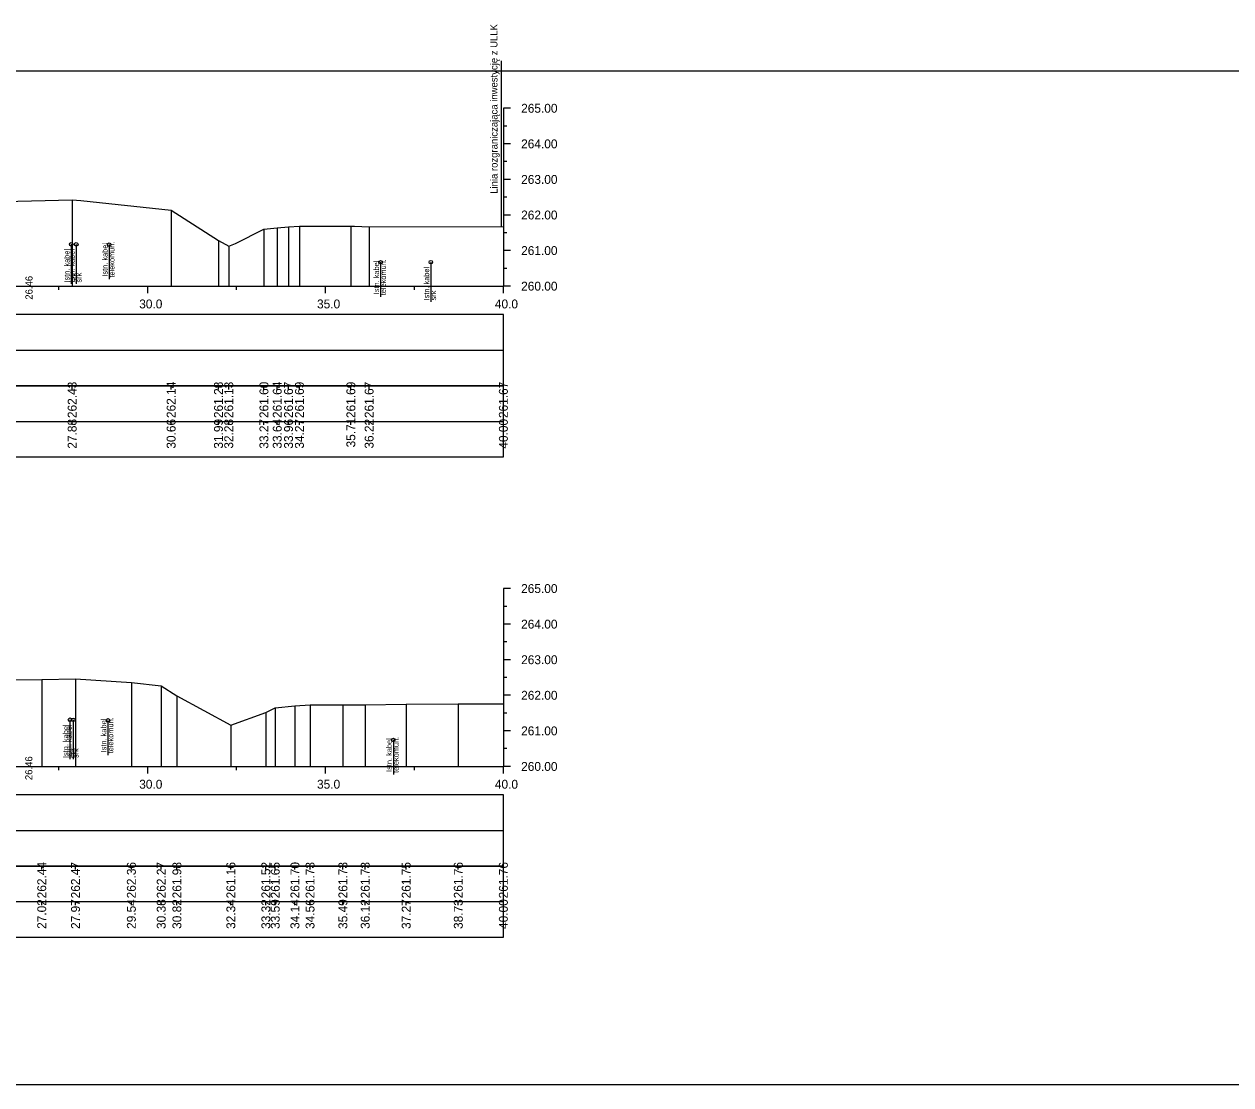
# Model space of a CAD drawing. Extents: x 6516023 to 6560129, y 5513077 to 5529206.
# Drawn here: x 6519246.99 to 6519280.92, y 5514518.16 to 5514547.97 of the extents above; entities that cross this region are included whole.
import ezdxf

# ---------------------------------------------------------------- set-up
doc = ezdxf.new("R2010")
doc.units = 0
for name, color, linetype in [('TOR_PRZEK_P-kable', 7, 'Continuous'), ('TOR_PRZEK_P-tabelka istniejace', 7, 'Continuous'), ('TOR_PRZEK_P-tabelka projektowane', 7, 'Continuous'), ('TOR_PRZEK_P-teren istniejacy', 7, 'Continuous'), ('TOR_PRZEK_P-tory istniejace', 7, 'Continuous'), ('TOR_PRZEK_P-uklad odniesienia', 7, 'Continuous'), ('TOR_PS_T-granica PKP-projektowana', 7, 'Continuous'), ('TOR_RAMKI-ramka+tabelka 1', 7, 'Continuous')]:
    doc.layers.add(name, color=color, linetype=linetype)

msp = doc.modelspace()

# ---------------------------------------------------------------- linework, layer by layer
at = {"layer": 'TOR_PRZEK_P-kable'}
for p, q in [((6519248.311, 5514541.783), (6519248.311, 5514540.673)), ((6519248.453, 5514541.781), (6519248.453, 5514540.672)), ((6519249.379, 5514541.773), (6519249.379, 5514540.799)), ((6519257.013, 5514541.277), (6519257.013, 5514540.303)), ((6519258.423, 5514541.279), (6519258.423, 5514540.169)), ((6519248.276, 5514528.418), (6519248.276, 5514527.308)), ((6519248.368, 5514528.417), (6519248.368, 5514527.307)), ((6519249.345, 5514528.401), (6519249.345, 5514527.427)), ((6519257.37, 5514527.851), (6519257.37, 5514526.877))]:
    msp.add_line(p, q, dxfattribs=at)
for centre in [(6519248.311, 5514541.783), (6519248.453, 5514541.781), (6519249.379, 5514541.773), (6519257.013, 5514541.277), (6519258.423, 5514541.279), (6519248.276, 5514528.418), (6519248.368, 5514528.417), (6519249.345, 5514528.401), (6519257.37, 5514527.851)]:
    msp.add_circle(centre, 0.05, dxfattribs=at)
at = {"layer": 'TOR_PRZEK_P-tabelka istniejace'}
for p, q in [((6519248.338, 5514537.706), (6519248.338, 5514537.806)), ((6519251.121, 5514537.706), (6519251.121, 5514537.806)), ((6519252.452, 5514537.706), (6519252.452, 5514537.806)), ((6519252.741, 5514537.706), (6519252.741, 5514537.806)), ((6519253.731, 5514537.706), (6519253.731, 5514537.806)), ((6519254.105, 5514537.706), (6519254.105, 5514537.806)), ((6519254.422, 5514537.706), (6519254.422, 5514537.806)), ((6519254.729, 5514537.706), (6519254.729, 5514537.806)), ((6519256.175, 5514537.706), (6519256.175, 5514537.806)), ((6519256.688, 5514537.706), (6519256.688, 5514537.806)), ((6519260.463, 5514537.706), (6519260.463, 5514537.806)), ((6519176.663, 5514536.806), (6519260.463, 5514536.806)), ((6519248.338, 5514536.706), (6519248.338, 5514536.806)), ((6519251.121, 5514536.706), (6519251.121, 5514536.806)), ((6519252.452, 5514536.706), (6519252.452, 5514536.806)), ((6519252.741, 5514536.706), (6519252.741, 5514536.806)), ((6519253.731, 5514536.706), (6519253.731, 5514536.806)), ((6519254.105, 5514536.706), (6519254.105, 5514536.806)), ((6519254.422, 5514536.706), (6519254.422, 5514536.806)), ((6519254.729, 5514536.706), (6519254.729, 5514536.806)), ((6519256.175, 5514536.706), (6519256.175, 5514536.806)), ((6519256.688, 5514536.706), (6519256.688, 5514536.806)), ((6519260.463, 5514536.706), (6519260.463, 5514536.806)), ((6519247.483, 5514524.206), (6519247.483, 5514524.306)), ((6519248.433, 5514524.206), (6519248.433, 5514524.306)), ((6519250.003, 5514524.206), (6519250.003, 5514524.306)), ((6519250.843, 5514524.206), (6519250.843, 5514524.306)), ((6519251.284, 5514524.206), (6519251.284, 5514524.306)), ((6519252.801, 5514524.206), (6519252.801, 5514524.306)), ((6519253.785, 5514524.206), (6519253.785, 5514524.306)), ((6519254.049, 5514524.206), (6519254.049, 5514524.306)), ((6519254.603, 5514524.206), (6519254.603, 5514524.306)), ((6519255.027, 5514524.206), (6519255.027, 5514524.306)), ((6519255.952, 5514524.206), (6519255.952, 5514524.306)), ((6519256.579, 5514524.206), (6519256.579, 5514524.306)), ((6519257.73, 5514524.206), (6519257.73, 5514524.306)), ((6519259.196, 5514524.206), (6519259.196, 5514524.306)), ((6519260.463, 5514524.206), (6519260.463, 5514524.306)), ((6519176.663, 5514523.306), (6519260.463, 5514523.306)), ((6519247.483, 5514523.206), (6519247.483, 5514523.306)), ((6519248.433, 5514523.206), (6519248.433, 5514523.306)), ((6519250.003, 5514523.206), (6519250.003, 5514523.306)), ((6519250.843, 5514523.206), (6519250.843, 5514523.306)), ((6519251.284, 5514523.206), (6519251.284, 5514523.306)), ((6519252.801, 5514523.206), (6519252.801, 5514523.306)), ((6519253.785, 5514523.206), (6519253.785, 5514523.306)), ((6519254.049, 5514523.206), (6519254.049, 5514523.306)), ((6519254.603, 5514523.206), (6519254.603, 5514523.306)), ((6519255.027, 5514523.206), (6519255.027, 5514523.306)), ((6519255.952, 5514523.206), (6519255.952, 5514523.306)), ((6519256.579, 5514523.206), (6519256.579, 5514523.306)), ((6519257.73, 5514523.206), (6519257.73, 5514523.306)), ((6519259.196, 5514523.206), (6519259.196, 5514523.306)), ((6519260.463, 5514523.206), (6519260.463, 5514523.306))]:
    msp.add_line(p, q, dxfattribs=at)
for points in [[(6519248.338, 5514543.034), (6519248.338, 5514540.806), (6519248.338, 5514540.676), (6519248.338, 5514540.606)], [(6519251.121, 5514542.745), (6519251.121, 5514540.806), (6519251.121, 5514540.676), (6519251.121, 5514540.606)], [(6519253.731, 5514542.211), (6519253.731, 5514540.806), (6519253.731, 5514540.676), (6519253.731, 5514540.606)], [(6519254.105, 5514542.246), (6519254.105, 5514540.806), (6519254.105, 5514540.676), (6519254.105, 5514540.606)], [(6519254.422, 5514542.274), (6519254.422, 5514540.806), (6519254.422, 5514540.676), (6519254.422, 5514540.606)], [(6519254.729, 5514542.291), (6519254.729, 5514540.806), (6519254.729, 5514540.676), (6519254.729, 5514540.606)], [(6519256.175, 5514542.292), (6519256.175, 5514540.806), (6519256.175, 5514540.676), (6519256.175, 5514540.606)], [(6519256.688, 5514542.277), (6519256.688, 5514540.806), (6519256.688, 5514540.676), (6519256.688, 5514540.606)], [(6519260.463, 5514542.281), (6519260.463, 5514540.806), (6519260.463, 5514540.676), (6519260.463, 5514540.606)], [(6519252.452, 5514541.889), (6519252.452, 5514540.806), (6519252.452, 5514540.676), (6519252.452, 5514540.606)], [(6519252.741, 5514541.732), (6519252.741, 5514540.806), (6519252.741, 5514540.676), (6519252.741, 5514540.606)], [(6519247.483, 5514529.551), (6519247.483, 5514527.306), (6519247.483, 5514527.176), (6519247.483, 5514527.106)], [(6519248.433, 5514529.573), (6519248.433, 5514527.306), (6519248.433, 5514527.176), (6519248.433, 5514527.106)], [(6519250.003, 5514529.462), (6519250.003, 5514527.306), (6519250.003, 5514527.176), (6519250.003, 5514527.106)], [(6519250.843, 5514529.372), (6519250.843, 5514527.306), (6519250.843, 5514527.176), (6519250.843, 5514527.106)], [(6519251.284, 5514529.089), (6519251.284, 5514527.306), (6519251.284, 5514527.176), (6519251.284, 5514527.106)], [(6519255.027, 5514528.841), (6519255.027, 5514527.306), (6519255.027, 5514527.176), (6519255.027, 5514527.106)], [(6519255.952, 5514528.841), (6519255.952, 5514527.306), (6519255.952, 5514527.176), (6519255.952, 5514527.106)], [(6519256.579, 5514528.841), (6519256.579, 5514527.306), (6519256.579, 5514527.176), (6519256.579, 5514527.106)], [(6519257.73, 5514528.855), (6519257.73, 5514527.306), (6519257.73, 5514527.176), (6519257.73, 5514527.106)], [(6519259.196, 5514528.865), (6519259.196, 5514527.306), (6519259.196, 5514527.176), (6519259.196, 5514527.106)], [(6519260.463, 5514528.865), (6519260.463, 5514527.306), (6519260.463, 5514527.176), (6519260.463, 5514527.106)], [(6519253.785, 5514528.624), (6519253.785, 5514527.306), (6519253.785, 5514527.176), (6519253.785, 5514527.106)], [(6519254.049, 5514528.758), (6519254.049, 5514527.306), (6519254.049, 5514527.176), (6519254.049, 5514527.106)], [(6519254.603, 5514528.81), (6519254.603, 5514527.306), (6519254.603, 5514527.176), (6519254.603, 5514527.106)], [(6519252.801, 5514528.263), (6519252.801, 5514527.306), (6519252.801, 5514527.176), (6519252.801, 5514527.106)]]:
    msp.add_lwpolyline(points, dxfattribs=at)
for points in [[(6519176.663, 5514537.806), (6519176.663, 5514535.806), (6519260.463, 5514535.806), (6519260.463, 5514537.806)], [(6519176.663, 5514524.306), (6519176.663, 5514522.306), (6519260.463, 5514522.306), (6519260.463, 5514524.306)]]:
    msp.add_lwpolyline(points, close=True, dxfattribs=at)
at = {"layer": 'TOR_PRZEK_P-tabelka projektowane'}
for p, q in [((6519176.663, 5514538.806), (6519260.463, 5514538.806)), ((6519176.663, 5514525.306), (6519260.463, 5514525.306))]:
    msp.add_line(p, q, dxfattribs=at)
for points in [[(6519176.663, 5514539.806), (6519176.663, 5514537.806), (6519260.463, 5514537.806), (6519260.463, 5514539.806)], [(6519176.663, 5514526.306), (6519176.663, 5514524.306), (6519260.463, 5514524.306), (6519260.463, 5514526.306)]]:
    msp.add_lwpolyline(points, close=True, dxfattribs=at)
at = {"layer": 'TOR_PRZEK_P-teren istniejacy'}
for points in [[(6519245.659, 5514542.969), (6519248.338, 5514543.034), (6519248.585, 5514543.016), (6519251.121, 5514542.745), (6519252.452, 5514541.889), (6519252.741, 5514541.732), (6519252.928, 5514541.801), (6519253.731, 5514542.211), (6519254.105, 5514542.246), (6519254.422, 5514542.274), (6519254.729, 5514542.291), (6519256.175, 5514542.292), (6519256.281, 5514542.292), (6519256.688, 5514542.277), (6519260.463, 5514542.281)], [(6519245.38, 5514529.536), (6519247.483, 5514529.551), (6519248.433, 5514529.573), (6519250.003, 5514529.462), (6519250.843, 5514529.372), (6519251.284, 5514529.089), (6519252.801, 5514528.263), (6519253.785, 5514528.624), (6519254.049, 5514528.758), (6519254.603, 5514528.81), (6519255.027, 5514528.841), (6519255.952, 5514528.841), (6519256.579, 5514528.841), (6519257.73, 5514528.855), (6519259.196, 5514528.865), (6519260.463, 5514528.865)]]:
    msp.add_lwpolyline(points, dxfattribs=at)
at = {"layer": 'TOR_PRZEK_P-uklad odniesienia'}
for p, q in [((6519260.463, 5514545.606), (6519260.463, 5514540.606)), ((6519260.663, 5514545.606), (6519260.463, 5514545.606)), ((6519260.563, 5514545.106), (6519260.463, 5514545.106)), ((6519260.663, 5514544.606), (6519260.463, 5514544.606)), ((6519260.563, 5514544.106), (6519260.463, 5514544.106)), ((6519260.663, 5514543.606), (6519260.463, 5514543.606)), ((6519260.563, 5514543.106), (6519260.463, 5514543.106)), ((6519260.663, 5514542.606), (6519260.463, 5514542.606)), ((6519260.563, 5514542.106), (6519260.463, 5514542.106)), ((6519260.663, 5514541.606), (6519260.463, 5514541.606)), ((6519260.563, 5514541.106), (6519260.463, 5514541.106)), ((6519180.463, 5514540.606), (6519260.463, 5514540.606)), ((6519247.963, 5514540.506), (6519247.963, 5514540.606)), ((6519250.463, 5514540.406), (6519250.463, 5514540.606)), ((6519252.963, 5514540.506), (6519252.963, 5514540.606)), ((6519255.463, 5514540.406), (6519255.463, 5514540.606)), ((6519257.963, 5514540.506), (6519257.963, 5514540.606)), ((6519260.463, 5514540.406), (6519260.463, 5514540.606)), ((6519260.663, 5514540.606), (6519260.463, 5514540.606)), ((6519260.463, 5514532.106), (6519260.463, 5514527.106)), ((6519260.663, 5514532.106), (6519260.463, 5514532.106)), ((6519260.563, 5514531.606), (6519260.463, 5514531.606)), ((6519260.663, 5514531.106), (6519260.463, 5514531.106)), ((6519260.563, 5514530.606), (6519260.463, 5514530.606)), ((6519260.663, 5514530.106), (6519260.463, 5514530.106)), ((6519260.563, 5514529.606), (6519260.463, 5514529.606)), ((6519260.663, 5514529.106), (6519260.463, 5514529.106)), ((6519260.563, 5514528.606), (6519260.463, 5514528.606)), ((6519260.663, 5514528.106), (6519260.463, 5514528.106)), ((6519260.563, 5514527.606), (6519260.463, 5514527.606)), ((6519180.463, 5514527.106), (6519260.463, 5514527.106)), ((6519247.963, 5514527.006), (6519247.963, 5514527.106)), ((6519250.463, 5514526.906), (6519250.463, 5514527.106)), ((6519252.963, 5514527.006), (6519252.963, 5514527.106)), ((6519255.463, 5514526.906), (6519255.463, 5514527.106)), ((6519257.963, 5514527.006), (6519257.963, 5514527.106)), ((6519260.463, 5514526.906), (6519260.463, 5514527.106)), ((6519260.663, 5514527.106), (6519260.463, 5514527.106))]:
    msp.add_line(p, q, dxfattribs=at)
at = {"layer": 'TOR_PS_T-granica PKP-projektowana'}
msp.add_line((6519260.41, 5514542.281), (6519260.41, 5514546.938), dxfattribs=at)
at = {"layer": 'TOR_RAMKI-ramka+tabelka 1'}
msp.add_lwpolyline([(6519087.013, 5514546.656), (6519334.513, 5514546.656), (6519334.513, 5514518.156), (6519087.013, 5514518.156)], close=True, dxfattribs=at)

# ---------------------------------------------------------------- texts
at = {"layer": 'TOR_PRZEK_P-kable'}
for s, height, p in [('Istn. kabel', 0.14999, (6519249.335, 5514540.875)), ('telekomun.', 0.15, (6519249.529, 5514540.847)), ('Istn. kabel', 0.14999, (6519248.265, 5514540.709)), ('Istn. kabel', 0.14999, (6519248.408, 5514540.708)), ('Istn. kabel', 0.14999, (6519256.968, 5514540.379)), ('telekomun.', 0.15, (6519257.162, 5514540.351)), ('Istn. kabel', 0.14999, (6519258.378, 5514540.205)), ('srk', 0.15, (6519248.459, 5514540.709)), ('srk', 0.15, (6519248.602, 5514540.708)), ('srk', 0.15, (6519258.572, 5514540.205)), ('Istn. kabel', 0.14999, (6519248.231, 5514527.344)), ('Istn. kabel', 0.14999, (6519248.323, 5514527.343)), ('Istn. kabel', 0.14999, (6519249.301, 5514527.503)), ('telekomun.', 0.15, (6519249.495, 5514527.475)), ('Istn. kabel', 0.14999, (6519257.325, 5514526.953)), ('telekomun.', 0.15, (6519257.519, 5514526.925)), ('srk', 0.15, (6519248.425, 5514527.345)), ('srk', 0.15, (6519248.517, 5514527.343))]:
    msp.add_text(s, height=height, rotation=90.0511, dxfattribs=at).set_placement(p)
at = {"layer": 'TOR_PRZEK_P-tabelka istniejace'}
for s, p in [('262.43', (6519248.463, 5514536.898)), ('262.14', (6519251.246, 5514536.899)), ('261.28', (6519252.577, 5514536.898)), ('261.13', (6519252.866, 5514536.898)), ('261.60', (6519253.856, 5514536.898)), ('261.64', (6519254.23, 5514536.899)), ('261.67', (6519254.547, 5514536.898)), ('261.69', (6519254.854, 5514536.898)), ('261.69', (6519256.3, 5514536.898)), ('261.67', (6519256.813, 5514536.898)), ('261.67', (6519260.588, 5514536.898)), ('27.88', (6519248.463, 5514536.038)), ('30.66', (6519251.246, 5514536.038)), ('31.99', (6519252.577, 5514536.038)), ('32.28', (6519252.866, 5514536.038)), ('33.27', (6519253.856, 5514536.038)), ('33.64', (6519254.23, 5514536.039)), ('33.96', (6519254.547, 5514536.038)), ('34.27', (6519254.854, 5514536.038)), ('35.71', (6519256.3, 5514536.073)), ('36.22', (6519256.813, 5514536.04)), ('40.00', (6519260.588, 5514536.038)), ('262.44', (6519247.608, 5514523.399)), ('262.47', (6519248.558, 5514523.398)), ('262.36', (6519250.128, 5514523.398)), ('262.27', (6519250.968, 5514523.398)), ('261.98', (6519251.409, 5514523.398)), ('261.16', (6519252.926, 5514523.398)), ('261.52', (6519253.91, 5514523.4)), ('261.65', (6519254.174, 5514523.397)), ('261.70', (6519254.728, 5514523.398)), ('261.73', (6519255.152, 5514523.398)), ('261.73', (6519256.077, 5514523.398)), ('261.73', (6519256.704, 5514523.398)), ('261.75', (6519257.855, 5514523.397)), ('261.76', (6519259.321, 5514523.398)), ('261.76', (6519260.588, 5514523.398)), ('27.02', (6519247.608, 5514522.54)), ('27.97', (6519248.558, 5514522.538)), ('29.54', (6519250.128, 5514522.539)), ('30.38', (6519250.968, 5514522.538)), ('30.82', (6519251.409, 5514522.54)), ('32.34', (6519252.926, 5514522.539)), ('33.32', (6519253.91, 5514522.54)), ('33.59', (6519254.174, 5514522.538)), ('34.14', (6519254.728, 5514522.539)), ('34.56', (6519255.152, 5514522.538)), ('35.49', (6519256.077, 5514522.538)), ('36.12', (6519256.704, 5514522.54)), ('37.27', (6519257.855, 5514522.538)), ('38.73', (6519259.321, 5514522.538)), ('40.00', (6519260.588, 5514522.538))]:
    msp.add_text(s, height=0.25, rotation=90, dxfattribs=at).set_placement(p)
at = {"layer": 'TOR_PRZEK_P-tory istniejace'}
for p in [(6519247.225, 5514540.226), (6519247.219, 5514526.722)]:
    msp.add_text('26.46', height=0.2, rotation=90, dxfattribs=at).set_placement(p)
at = {"layer": 'TOR_PRZEK_P-uklad odniesienia'}
for s, p in [('265.00', (6519260.963, 5514545.481)), ('264.00', (6519260.963, 5514544.481)), ('263.00', (6519260.963, 5514543.481)), ('262.00', (6519260.963, 5514542.481)), ('261.00', (6519260.963, 5514541.481)), ('260.00', (6519260.963, 5514540.481)), ('30.0', (6519250.224, 5514539.981)), ('35.0', (6519255.224, 5514539.981)), ('40.0', (6519260.224, 5514539.981)), ('265.00', (6519260.963, 5514531.981)), ('264.00', (6519260.963, 5514530.981)), ('263.00', (6519260.963, 5514529.981)), ('262.00', (6519260.963, 5514528.981)), ('261.00', (6519260.963, 5514527.981)), ('260.00', (6519260.963, 5514526.981)), ('30.0', (6519250.224, 5514526.481)), ('35.0', (6519255.224, 5514526.481)), ('40.0', (6519260.224, 5514526.481))]:
    msp.add_text(s, height=0.25, dxfattribs=at).set_placement(p)
at = {"layer": 'TOR_PS_T-granica PKP-projektowana'}
msp.add_text('Linia rozgraniczająca inwestycję z ULLK', height=0.2, rotation=90.0511, dxfattribs=at).set_placement((6519260.3, 5514543.202))

doc.saveas('drawing.dxf')
